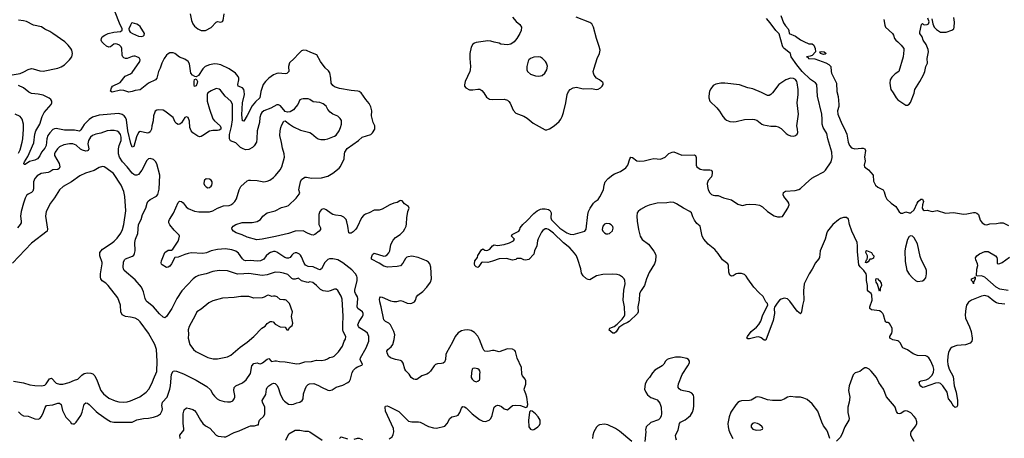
# Model space of a CAD drawing. Header units: inches. Extents: x 1834610 to 2027685, y 642842 to 774116.
# Tile 437 of 632: x 1933565 to 1945525, y 712891 to 717980. Entities that reach past the tile are written whole.
import ezdxf

# ---------------------------------------------------------------- set-up
doc = ezdxf.new("R2010")
doc.units = ezdxf.units.IN
doc.header["$MEASUREMENT"] = 0
doc.layers.add('B9731', color=7, linetype='Continuous')
doc.layers.add('B9741', color=7, linetype='Continuous')

msp = doc.modelspace()

# ---------------------------------------------------------------- linework, layer by layer
at = {"layer": 'B9731', "color": 5}
for points, elevation in [([(1938055, 712885), (1938090, 712910), (1938103, 712937), (1938109, 712970), (1938106, 713010), (1938010, 713221), (1938003, 713270), (1938010, 713283), (1938030, 713284), (1938050, 713278), (1938170, 713215), (1938205, 713185), (1938270, 713115), (1938290, 713101), (1938330, 713090), (1938410, 713092), (1938430, 713089), (1938530, 713036), (1938590, 713017), (1938630, 713013), (1938730, 713039), (1938758, 713070), (1938790, 713133), (1938814, 713150), (1938870, 713164), (1938890, 713173), (1938910, 713203), (1938930, 713257), (1938950, 713276), (1938970, 713273), (1938990, 713261), (1939061, 713190), (1939150, 713119), (1939190, 713098), (1939225, 713095), (1939269, 713111), (1939288, 713132), (1939303, 713170), (1939330, 713270), (1939350, 713287), (1939370, 713292), (1939390, 713289), (1939416, 713276), (1939450, 713251), (1939490, 713236), (1939550, 713290), (1939590, 713295), (1939648, 713288), (1939713, 713267), (1939730, 713272), (1939737, 713303), (1939725, 713390), (1939713, 713433), (1939696, 713470), (1939695, 713490), (1939712, 713550), (1939713, 713590), (1939706, 713610), (1939673, 713650), (1939664, 713670), (1939661, 713750), (1939610, 713867), (1939587, 713947), (1939579, 713959), (1939553, 713974), (1939490, 713980), (1939390, 713944), (1939330, 713959), (1939310, 713959), (1939250, 713946), (1939217, 713950), (1939203, 713963), (1939190, 713986), (1939150, 714092), (1939130, 714131), (1939090, 714178), (1939050, 714202), (1939010, 714211), (1938970, 714207), (1938930, 714199), (1938890, 714175), (1938856, 714130), (1938822, 714058), (1938749, 713930), (1938742, 713910), (1938739, 713850), (1938724, 713816), (1938710, 713804), (1938690, 713799), (1938642, 713798), (1938618, 713790), (1938599, 713770), (1938554, 713706), (1938530, 713684), (1938510, 713672), (1938450, 713652), (1938390, 713607), (1938370, 713604), (1938350, 713609), (1938322, 713630), (1938296, 713670), (1938257, 713710), (1938244, 713730), (1938223, 713803), (1938207, 713827), (1938190, 713838), (1938130, 713847), (1938068, 713868), (1938046, 713890), (1938028, 713930), (1938026, 713950), (1938038, 713970), (1938079, 714001), (1938098, 714030), (1938113, 714093), (1938121, 714150), (1938108, 714190), (1938068, 714270), (1938050, 714290), (1938008, 714310), (1937990, 714330), (1937958, 714490), (1937939, 714550), (1937936, 714584), (1937940, 714600), (1937950, 714610), (1937970, 714607), (1938070, 714563), (1938110, 714555), (1938145, 714555), (1938190, 714565), (1938219, 714559), (1938270, 714532), (1938310, 714529), (1938330, 714532), (1938360, 714550), (1938372, 714570), (1938386, 714610), (1938403, 714630), (1938463, 714677), (1938512, 714728), (1938555, 714790), (1938568, 714830), (1938559, 714970), (1938546, 715010), (1938531, 715031), (1938508, 715048), (1938407, 715090), (1938330, 715106), (1938283, 715097), (1938268, 715092), (1938250, 715076), (1938218, 715021), (1938190, 714988), (1938150, 714980), (1938032, 714972), (1937990, 714983), (1937930, 715021), (1937838, 715070), (1937839, 715090), (1937850, 715126), (1937870, 715142), (1937987, 715107), (1938010, 715110), (1938030, 715123), (1938050, 715146), (1938062, 715170), (1938073, 715247), (1938100, 715300), (1938129, 715331), (1938186, 715370), (1938227, 715410), (1938244, 715436), (1938258, 715470), (1938263, 715497), (1938267, 715573), (1938280, 715650), (1938298, 715690), (1938289, 715710), (1938240, 715740), (1938210, 715776), (1938190, 715782), (1938181, 715779), (1938150, 715757), (1938110, 715748), (1938063, 715730), (1937970, 715677), (1937930, 715665), (1937870, 715663), (1937810, 715632), (1937765, 715615), (1937742, 715598), (1937718, 715570), (1937664, 715456), (1937647, 715433), (1937618, 715402), (1937590, 715386), (1937570, 715385), (1937563, 715390), (1937553, 715470), (1937541, 715521), (1937529, 715549), (1937501, 715581), (1937470, 715597), (1937402, 715602), (1937371, 715611), (1937350, 715622), (1937290, 715670), (1937270, 715677), (1937250, 715679), (1937230, 715671), (1937212, 715650), (1937197, 715610), (1937198, 715510), (1937201, 715490), (1937219, 715450), (1937219, 715430), (1937203, 715410), (1937150, 715370), (1937130, 715362), (1937110, 715364), (1937063, 715383), (1937010, 715413), (1936910, 715408), (1936830, 715382), (1936674, 715346), (1936510, 715310), (1936444, 715304), (1936330, 715335), (1936266, 715366), (1936194, 715390), (1936164, 715410), (1936148, 715430), (1936142, 715450), (1936145, 715455), (1936158, 715470), (1936190, 715491), (1936267, 715513), (1936390, 715514), (1936450, 715526), (1936490, 715550), (1936520, 715590), (1936570, 715630), (1936670, 715656), (1936745, 715695), (1936809, 715711), (1936830, 715723), (1936923, 715810), (1936962, 715858), (1936967, 715870), (1936958, 715910), (1936960, 715930), (1936976, 716010), (1936990, 716036), (1937030, 716064), (1937050, 716064), (1937110, 716053), (1937230, 716056), (1937310, 716079), (1937370, 716113), (1937446, 716174), (1937463, 716197), (1937506, 716290), (1937511, 716350), (1937516, 716370), (1937545, 716415), (1937682, 716510), (1937727, 716550), (1937830, 716585), (1937850, 716604), (1937880, 716650), (1937881, 716690), (1937860, 716730), (1937838, 716810), (1937841, 716870), (1937830, 716919), (1937810, 716961), (1937768, 717008), (1937712, 717090), (1937690, 717106), (1937672, 717112), (1937590, 717120), (1937450, 717145), (1937390, 717165), (1937370, 717180), (1937350, 717210), (1937346, 717270), (1937332, 717332), (1937317, 717357), (1937275, 717395), (1937220, 717470), (1937174, 717554), (1937100, 717580), (1937050, 717607), (1937011, 717609), (1936990, 717601), (1936950, 717566), (1936901, 717510), (1936844, 717456), (1936832, 717410), (1936833, 717350), (1936824, 717336), (1936810, 717326), (1936790, 717322), (1936710, 717330), (1936690, 717327), (1936649, 717311), (1936590, 717268), (1936551, 717229), (1936524, 717190), (1936493, 717107), (1936481, 717030), (1936430, 716981), (1936388, 716932), (1936330, 716815), (1936290, 716746), (1936270, 716749), (1936264, 716824), (1936272, 716970), (1936295, 717070), (1936292, 717110), (1936286, 717130), (1936270, 717150), (1936220, 717170), (1936217, 717190), (1936228, 717250), (1936226, 717270), (1936218, 717290), (1936188, 717330), (1936110, 717384), (1936010, 717430), (1935970, 717441), (1935930, 717443), (1935870, 717432), (1935819, 717410), (1935790, 717384), (1935737, 717303), (1935710, 717284), (1935691, 717289), (1935664, 717304), (1935645, 717330), (1935630, 717442), (1935612, 717470), (1935570, 717499), (1935506, 717526), (1935450, 717569), (1935430, 717578), (1935390, 717575), (1935370, 717564), (1935350, 717547), (1935322, 717510), (1935292, 717450), (1935272, 717390), (1935252, 717350), (1935230, 717270), (1935217, 717250), (1935130, 717210), (1935030, 717126), (1934970, 717119), (1934930, 717105), (1934890, 717097), (1934830, 717118), (1934790, 717125), (1934690, 717099), (1934669, 717109), (1934681, 717150), (1934693, 717170), (1934785, 717215), (1934847, 717293), (1934910, 717322), (1934930, 717338), (1935024, 717470), (1935028, 717490), (1935015, 717515), (1934990, 717530), (1934970, 717535), (1934950, 717538), (1934930, 717534), (1934870, 717509), (1934850, 717509), (1934830, 717517), (1934818, 717530), (1934811, 717550), (1934805, 717630), (1934797, 717650), (1934778, 717670), (1934750, 717684), (1934730, 717687), (1934710, 717682), (1934670, 717649), (1934650, 717644), (1934620, 717660), (1934582, 717690), (1934562, 717710), (1934555, 717730), (1934558, 717750), (1934568, 717770), (1934598, 717790), (1934642, 717810), (1934710, 717830), (1934790, 717835), (1934809, 717851), (1934809, 717870), (1934777, 717937), (1934725, 718070)], 420), ([(1933475, 717310), (1933570, 717326), (1933615, 717345), (1933670, 717376), (1933710, 717387), (1933730, 717384), (1933810, 717357), (1933850, 717353), (1934030, 717390), (1934070, 717408), (1934108, 717432), (1934170, 717490), (1934197, 717530), (1934207, 717570), (1934198, 717610), (1934187, 717630), (1934156, 717670), (1934115, 717710), (1933970, 717813), (1933930, 717838), (1933870, 717864), (1933830, 717894), (1933733, 717913), (1933650, 717956), (1933610, 717967), (1933550, 717974)], 440), ([(1935637, 718050), (1935652, 717970), (1935670, 717930), (1935690, 717902), (1935731, 717870), (1935771, 717849), (1935822, 717850), (1935890, 717884), (1935950, 717950), (1935970, 717959), (1936010, 717948), (1936030, 717956), (1936037, 717970), (1936048, 718050)], 420), ([(1939551, 718010), (1939597, 717957), (1939641, 717921), (1939659, 717890), (1939656, 717850), (1939642, 717810), (1939605, 717750), (1939570, 717709), (1939530, 717681), (1939490, 717673), (1939410, 717684), (1939390, 717694), (1939330, 717705), (1939290, 717720), (1939250, 717724), (1939110, 717701), (1939090, 717695), (1939070, 717681), (1939050, 717646), (1939034, 717570), (1939033, 717510), (1939041, 717410), (1939037, 717370), (1939032, 717350), (1938977, 717230), (1938968, 717188), (1938970, 717170), (1938986, 717150), (1939029, 717129), (1939070, 717128), (1939130, 717137), (1939154, 717134), (1939178, 717118), (1939204, 717090), (1939236, 717036), (1939270, 717013), (1939310, 717008), (1939450, 717012), (1939490, 717002), (1939507, 716987), (1939524, 716964), (1939561, 716881), (1939590, 716842), (1939690, 716808), (1939730, 716782), (1939802, 716722), (1939950, 716641), (1939970, 716641), (1939990, 716647), (1940000, 716653)], 420), ([(1935513, 712890), (1935509, 712930), (1935560, 712990), (1935561, 713010), (1935551, 713070), (1935550, 713190), (1935565, 713235), (1935590, 713263), (1935630, 713255), (1935670, 713242), (1935690, 713228), (1935710, 713204), (1935762, 713110), (1935790, 713070), (1935823, 713043), (1935875, 713015), (1935950, 712927), (1935975, 712915), (1936050, 712907), (1936070, 712909), (1936170, 712963), (1936230, 712981), (1936350, 713034), (1936370, 713041), (1936419, 713041), (1936454, 713054), (1936466, 713054), (1936469, 713089), (1936478, 713110), (1936530, 713160), (1936545, 713190), (1936544, 713270), (1936516, 713330), (1936512, 713350), (1936557, 713423), (1936564, 713490), (1936570, 713510), (1936590, 713529), (1936630, 713552), (1936650, 713560), (1936670, 713556), (1936690, 713538), (1936707, 713507), (1936730, 713433), (1936763, 713363), (1936781, 713341), (1936830, 713305), (1936870, 713300), (1936890, 713304), (1936930, 713324), (1936970, 713332), (1936998, 713350), (1937010, 713370), (1937012, 713430), (1937032, 713490), (1937050, 713523), (1937070, 713545), (1937087, 713553), (1937137, 713557), (1937193, 713533), (1937230, 713511), (1937310, 713476), (1937330, 713472), (1937359, 713481), (1937410, 713513), (1937490, 713538), (1937552, 713568), (1937573, 713587), (1937585, 713610), (1937603, 713690), (1937621, 713719), (1937650, 713748), (1937670, 713760), (1937721, 713779), (1937729, 713790), (1937702, 713850), (1937707, 713870), (1937775, 713990), (1937806, 714070), (1937805, 714130), (1937790, 714170), (1937765, 714190), (1937693, 714233), (1937679, 714250), (1937673, 714270), (1937687, 714310), (1937728, 714370), (1937736, 714390), (1937737, 714410), (1937729, 714430), (1937674, 714470), (1937664, 714490), (1937674, 714590), (1937670, 714610), (1937645, 714650), (1937637, 714670), (1937637, 714690), (1937664, 714810), (1937665, 714845), (1937661, 714861), (1937646, 714890), (1937598, 714938), (1937490, 715025), (1937430, 715059), (1937370, 715074), (1937330, 715071), (1937310, 715064), (1937273, 715027), (1937230, 714950), (1937210, 714940), (1937190, 714946), (1937130, 714977), (1937070, 714978), (1937036, 714996), (1937020, 715020), (1936990, 715095), (1936977, 715117), (1936964, 715130), (1936930, 715145), (1936910, 715145), (1936890, 715136), (1936870, 715118), (1936850, 715088), (1936830, 715080), (1936810, 715081), (1936786, 715090), (1936690, 715153), (1936670, 715160), (1936650, 715160), (1936610, 715149), (1936590, 715137), (1936560, 715110), (1936530, 715070), (1936492, 715048), (1936450, 715044), (1936370, 715052), (1936310, 715049), (1936290, 715056), (1936271, 715071), (1936222, 715142), (1936190, 715167), (1936143, 715183), (1936067, 715193), (1935970, 715188), (1935890, 715171), (1935834, 715146), (1935790, 715137), (1935650, 715144), (1935610, 715137), (1935570, 715125), (1935490, 715091), (1935450, 715087), (1935410, 715012), (1935390, 714985), (1935370, 714972), (1935350, 714969), (1935298, 714998), (1935287, 715007), (1935282, 715022), (1935287, 715050), (1935330, 715150), (1935370, 715178), (1935410, 715177), (1935425, 715190), (1935490, 715286), (1935500, 715310), (1935507, 715347), (1935501, 715361), (1935441, 715421), (1935388, 715488), (1935377, 715510), (1935378, 715530), (1935385, 715550), (1935432, 715628), (1935490, 715756), (1935504, 715770), (1935510, 715773), (1935530, 715770), (1935550, 715755), (1935586, 715706), (1935610, 715684), (1935690, 715653), (1935742, 715642), (1935870, 715643), (1935910, 715657), (1935970, 715689), (1936042, 715718), (1936110, 715723), (1936130, 715728), (1936156, 715744), (1936180, 715770), (1936198, 715802), (1936230, 715911), (1936250, 715950), (1936330, 716020), (1936350, 716028), (1936370, 716028), (1936450, 716025), (1936530, 716010), (1936570, 716015), (1936605, 716030), (1936650, 716063), (1936674, 716086), (1936730, 716155), (1936750, 716190), (1936780, 716310), (1936776, 716350), (1936757, 716417), (1936747, 716487), (1936727, 716570), (1936730, 716630), (1936739, 716670), (1936750, 716701), (1936775, 716745), (1936790, 716752), (1936841, 716710), (1936890, 716677), (1936977, 716637), (1937090, 716607), (1937110, 716597), (1937166, 716546), (1937190, 716533), (1937224, 716524), (1937270, 716523), (1937310, 716532), (1937390, 716563), (1937410, 716578), (1937444, 716630), (1937461, 716670), (1937473, 716710), (1937473, 716753), (1937459, 716779), (1937430, 716809), (1937370, 716831), (1937335, 716855), (1937309, 716889), (1937289, 716930), (1937250, 716958), (1937210, 716972), (1937130, 716981), (1937090, 717010), (1937070, 717016), (1937010, 717017), (1936987, 717013), (1936970, 717004), (1936942, 716950), (1936920, 716920), (1936890, 716886), (1936850, 716859), (1936817, 716857), (1936790, 716864), (1936733, 716933), (1936710, 716945), (1936690, 716944), (1936616, 716904), (1936530, 716870), (1936508, 716850), (1936495, 716830), (1936481, 716790), (1936478, 716730), (1936449, 716630), (1936447, 716530), (1936440, 716490), (1936415, 716445), (1936394, 716426), (1936350, 716400), (1936310, 716399), (1936272, 716412), (1936246, 716426), (1936190, 716482), (1936128, 716508), (1936112, 716530), (1936115, 716585), (1936139, 716681), (1936150, 716762), (1936151, 716951), (1936131, 716990), (1936062, 717050), (1936003, 717123), (1935990, 717134), (1935950, 717145), (1935890, 717117), (1935849, 717090), (1935841, 717070), (1935843, 716990), (1935870, 716891), (1935910, 716775), (1935930, 716750), (1936002, 716690), (1936008, 716670), (1936007, 716650), (1935990, 716636), (1935968, 716632), (1935910, 716633), (1935870, 716626), (1935790, 716570), (1935770, 716560), (1935750, 716557), (1935730, 716565), (1935670, 716605), (1935647, 716630), (1935634, 716670), (1935627, 716747), (1935610, 716789), (1935590, 716798), (1935571, 716789), (1935532, 716728), (1935510, 716709), (1935490, 716707), (1935470, 716716), (1935454, 716734), (1935429, 716790), (1935330, 716869), (1935310, 716878), (1935250, 716886), (1935230, 716881), (1935213, 716867), (1935205, 716855), (1935192, 716810), (1935186, 716750), (1935170, 716690), (1935165, 716650), (1935150, 716615), (1935135, 716605), (1935118, 716602), (1935030, 716621), (1935010, 716610), (1934983, 716557), (1934950, 716437), (1934930, 716429), (1934914, 716474), (1934877, 716630), (1934864, 716764), (1934852, 716792), (1934833, 716813), (1934809, 716829), (1934770, 716838), (1934530, 716820), (1934450, 716794), (1934410, 716765), (1934350, 716707), (1934310, 716642), (1934290, 716626), (1934230, 716636), (1934110, 716637), (1934010, 716656), (1933990, 716655), (1933970, 716646), (1933930, 716604), (1933908, 716570), (1933896, 716530), (1933886, 716450), (1933870, 716420), (1933832, 716370), (1933810, 716325), (1933783, 716290), (1933750, 716272), (1933683, 716257), (1933630, 716220), (1933621, 716221), (1933616, 716230), (1933622, 716250), (1933663, 716317), (1933736, 716484), (1933748, 716590), (1933760, 716630), (1933811, 716710), (1933839, 716801), (1933864, 716850), (1933946, 716950), (1933956, 716970), (1933955, 716990), (1933943, 717010), (1933925, 717025), (1933850, 717062), (1933790, 717076), (1933710, 717084), (1933677, 717097), (1933613, 717150), (1933550, 717181)], 440), ([(1933550, 716358), (1933570, 716397), (1933597, 716490), (1933604, 716530), (1933612, 716650), (1933610, 716710), (1933596, 716770), (1933570, 716802), (1933510, 716830)], 460), ([(1933550, 713211), (1933582, 713182), (1933610, 713166), (1933670, 713158), (1933748, 713128), (1933790, 713124), (1933810, 713133), (1933830, 713154), (1933855, 713210), (1933873, 713267), (1933890, 713290), (1933970, 713299), (1934030, 713317), (1934050, 713317), (1934070, 713303), (1934085, 713230), (1934127, 713147), (1934183, 713090), (1934192, 713070), (1934210, 713065), (1934230, 713067), (1934250, 713086), (1934310, 713170), (1934326, 713210), (1934350, 713304), (1934370, 713322), (1934390, 713317), (1934410, 713303), (1934495, 713215), (1934517, 713197), (1934630, 713118), (1934670, 713096), (1934710, 713085), (1934910, 713085), (1934930, 713089), (1934990, 713114), (1935070, 713130), (1935130, 713134), (1935190, 713146), (1935238, 713162), (1935277, 713190), (1935298, 713230), (1935300, 713250), (1935294, 713290), (1935302, 713330), (1935355, 713390), (1935390, 713490), (1935397, 713530), (1935409, 713671), (1935430, 713705), (1935450, 713710), (1935470, 713708), (1935556, 713676), (1935710, 713597), (1935839, 713519), (1935882, 713482), (1935910, 713428), (1935930, 713403), (1935964, 713370), (1935993, 713353), (1936050, 713337), (1936090, 713333), (1936125, 713335), (1936153, 713347), (1936170, 713370), (1936177, 713390), (1936179, 713410), (1936166, 713470), (1936172, 713510), (1936192, 713530), (1936273, 713567), (1936318, 713602), (1936370, 713678), (1936384, 713770), (1936410, 713800), (1936450, 713809), (1936470, 713800), (1936490, 713797), (1936513, 713807), (1936570, 713854), (1936590, 713862), (1936618, 713830), (1936630, 713824), (1936666, 713834), (1936686, 713834), (1936723, 713823), (1936790, 713821), (1936930, 713795), (1936970, 713800), (1937030, 713820), (1937110, 713825), (1937170, 713840), (1937230, 713835), (1937276, 713844), (1937305, 713855), (1937330, 713872), (1937370, 713881), (1937385, 713890), (1937439, 713941), (1937486, 714010), (1937508, 714070), (1937523, 714097), (1937528, 714130), (1937494, 714190), (1937491, 714210), (1937489, 714269), (1937494, 714374), (1937483, 714583), (1937470, 714620), (1937430, 714687), (1937410, 714704), (1937390, 714705), (1937338, 714682), (1937310, 714676), (1937250, 714684), (1937219, 714699), (1937170, 714750), (1937125, 714785), (1937090, 714794), (1937070, 714785), (1937050, 714787), (1936990, 714807), (1936950, 714838), (1936910, 714827), (1936887, 714827), (1936870, 714835), (1936822, 714882), (1936770, 714900), (1936730, 714907), (1936670, 714911), (1936570, 714879), (1936510, 714868), (1936350, 714896), (1936290, 714889), (1936210, 714888), (1936090, 714928), (1935989, 714931), (1935910, 714919), (1935830, 714890), (1935736, 714870), (1935705, 714855), (1935672, 714828), (1935536, 714684), (1935475, 714590), (1935412, 714468), (1935350, 714372), (1935330, 714357), (1935310, 714365), (1935264, 714404), (1935190, 714490), (1935112, 714550), (1935102, 714562), (1935090, 714590), (1935071, 714670), (1935043, 714730), (1934970, 714816), (1934834, 714930), (1934825, 714950), (1934824, 714970), (1934828, 715032), (1934838, 715062), (1934850, 715073), (1934934, 715106), (1934950, 715119), (1934962, 715138), (1934967, 715170), (1934965, 715270), (1934974, 715310), (1935000, 715380), (1935010, 715490), (1935039, 715550), (1935056, 715610), (1935096, 715690), (1935112, 715748), (1935122, 715770), (1935150, 715795), (1935227, 715833), (1935245, 715855), (1935258, 715918), (1935267, 716090), (1935230, 716229), (1935216, 716256), (1935190, 716279), (1935150, 716293), (1935130, 716289), (1935110, 716269), (1935050, 716150), (1935010, 716096), (1934990, 716088), (1934970, 716091), (1934950, 716098), (1934930, 716113), (1934870, 716190), (1934814, 716250), (1934776, 716310), (1934765, 716350), (1934764, 716410), (1934772, 716450), (1934797, 716510), (1934799, 716550), (1934790, 716583), (1934770, 716614), (1934750, 716626), (1934713, 716633), (1934670, 716634), (1934630, 716630), (1934550, 716600), (1934490, 716588), (1934450, 716570), (1934427, 716550), (1934401, 716510), (1934395, 716470), (1934404, 716410), (1934397, 716390), (1934390, 716385), (1934370, 716382), (1934330, 716392), (1934306, 716406), (1934250, 716455), (1934210, 716470), (1934170, 716470), (1934101, 716459), (1934050, 716434), (1934024, 716410), (1933995, 716370), (1933989, 716350), (1933990, 716330), (1934046, 716230), (1934052, 716190), (1934044, 716170), (1934030, 716158), (1933970, 716156), (1933930, 716130), (1933910, 716122), (1933827, 716110), (1933779, 716081), (1933750, 716050), (1933732, 716010), (1933735, 715925), (1933727, 715894), (1933710, 715879), (1933670, 715860), (1933650, 715844), (1933630, 715809), (1933610, 715750), (1933582, 715650), (1933577, 715590), (1933585, 715530), (1933583, 715510), (1933572, 715490), (1933539, 715450)], 460), ([(1933490, 713585), (1933610, 713566), (1933690, 713541), (1933751, 713531), (1933830, 713529), (1933870, 713538), (1933888, 713552), (1933926, 713614), (1933950, 713620), (1934010, 713562), (1934050, 713548), (1934091, 713549), (1934165, 713570), (1934230, 713599), (1934270, 713609), (1934320, 713660), (1934350, 713678), (1934390, 713688), (1934430, 713684), (1934453, 713673), (1934477, 713650), (1934507, 713590), (1934552, 713472), (1934582, 713430), (1934650, 713380), (1934727, 713347), (1934770, 713335), (1934830, 713329), (1934870, 713334), (1934913, 713347), (1935026, 713394), (1935101, 713450), (1935133, 713490), (1935175, 713565), (1935190, 713610), (1935230, 713702), (1935236, 713830), (1935228, 713970), (1935206, 714030), (1935130, 714170), (1935030, 714307), (1935005, 714330), (1934970, 714350), (1934910, 714365), (1934850, 714370), (1934810, 714390), (1934793, 714430), (1934790, 714510), (1934757, 714597), (1934641, 714750), (1934610, 714777), (1934566, 714806), (1934550, 714830), (1934545, 714850), (1934547, 714890), (1934568, 715010), (1934566, 715030), (1934539, 715110), (1934540, 715150), (1934570, 715192), (1934690, 715266), (1934714, 715286), (1934750, 715322), (1934794, 715386), (1934816, 715430), (1934832, 715490), (1934855, 715655), (1934844, 715830), (1934831, 715890), (1934798, 715970), (1934704, 716110), (1934610, 716180), (1934590, 716192), (1934570, 716197), (1934530, 716183), (1934470, 716146), (1934364, 716116), (1934298, 716082), (1934193, 716007), (1934095, 715950), (1934050, 715910), (1933990, 715814), (1933938, 715750), (1933887, 715650), (1933879, 715590), (1933905, 715435), (1933898, 715410), (1933710, 715263), (1933480, 715020)], 480), ([(1940000, 715420), (1939990, 715428), (1939970, 715436), (1939950, 715436), (1939921, 715419), (1939903, 715397), (1939863, 715317), (1939855, 715290), (1939848, 715230), (1939817, 715170), (1939810, 715130), (1939750, 715066), (1939710, 715055), (1939690, 715059), (1939657, 715077), (1939622, 715078), (1939604, 715076), (1939590, 715065), (1939570, 715059), (1939550, 715057), (1939477, 715077), (1939390, 715073), (1939310, 715045), (1939250, 715029), (1939190, 715034), (1939174, 715030), (1939142, 714978), (1939130, 714969), (1939110, 714974), (1939094, 714990), (1939089, 715010), (1939094, 715050), (1939128, 715090), (1939130, 715112), (1939176, 715184), (1939190, 715194), (1939217, 715177), (1939230, 715174), (1939250, 715177), (1939275, 715190), (1939308, 715230), (1939330, 715241), (1939370, 715236), (1939450, 715245), (1939514, 715266), (1939562, 715290), (1939575, 715310), (1939539, 715350), (1939547, 715370), (1939630, 715411), (1939641, 715430), (1939644, 715450), (1939678, 715490), (1939727, 715533), (1939810, 715625), (1939850, 715655), (1939890, 715677), (1939910, 715682), (1939950, 715682), (1939990, 715672), (1940000, 715664)], 380), ([(1936800, 712870), (1936835, 712945), (1936910, 712989), (1936970, 712990), (1937030, 712976), (1937070, 712979), (1937090, 712970), (1937239, 712870)], 420), ([(1937452, 712888), (1937470, 712907), (1937546, 712886)], 420), ([(1937630, 712881), (1937670, 712892), (1937690, 712893), (1937730, 712878)], 420)]:
    msp.add_lwpolyline(points, dxfattribs=dict(at, elevation=elevation))
for points, elevation in [([(1934930, 717941), (1934923, 717937), (1934910, 717915), (1934893, 717870), (1934894, 717850), (1934907, 717830), (1934936, 717810), (1935010, 717780), (1935050, 717776), (1935070, 717784), (1935076, 717790), (1935082, 717810), (1935030, 717896), (1935010, 717915), (1934990, 717925)], 420), ([(1939870, 717530), (1939810, 717525), (1939768, 717510), (1939749, 717491), (1939743, 717477), (1939726, 717410), (1939727, 717370), (1939735, 717350), (1939770, 717318), (1939830, 717299), (1939870, 717293), (1939910, 717303), (1939943, 717330), (1939970, 717372), (1939975, 717415), (1939965, 717450), (1939952, 717470), (1939915, 717510), (1939890, 717525)], 440), ([(1935690, 717169), (1935685, 717185), (1935683, 717230), (1935690, 717251), (1935710, 717261), (1935725, 717230), (1935723, 717210), (1935710, 717175)], 420), ([(1935830, 716045), (1935811, 716030), (1935805, 716015), (1935804, 715990), (1935811, 715970), (1935830, 715947), (1935850, 715937), (1935870, 715939), (1935890, 715955), (1935900, 715970), (1935905, 715990), (1935904, 716010), (1935890, 716030), (1935870, 716042)], 460), ([(1936589, 714629), (1936570, 714627), (1936535, 714605), (1936510, 714597), (1936410, 714595), (1936350, 714614), (1936250, 714615), (1936170, 714604), (1936030, 714593), (1935910, 714563), (1935862, 714538), (1935770, 714461), (1935716, 714430), (1935698, 714382), (1935625, 714250), (1935613, 714210), (1935615, 714155), (1935610, 714110), (1935633, 714033), (1935675, 713970), (1935705, 713945), (1935850, 713875), (1935917, 713857), (1935970, 713857), (1936030, 713868), (1936090, 713883), (1936130, 713902), (1936243, 713997), (1936330, 714059), (1936410, 714130), (1936505, 714230), (1936546, 714254), (1936572, 714288), (1936609, 714310), (1936630, 714311), (1936645, 714305), (1936670, 714279), (1936730, 714244), (1936790, 714241), (1936810, 714211), (1936832, 714210), (1936844, 714236), (1936877, 714263), (1936884, 714290), (1936865, 714370), (1936873, 714390), (1936878, 714430), (1936842, 714530), (1936802, 714570), (1936790, 714576), (1936770, 714573), (1936730, 714577), (1936691, 714611), (1936670, 714618), (1936650, 714619), (1936630, 714613)], 480), ([(1939090, 713742), (1939070, 713738), (1939062, 713730), (1939052, 713690), (1939051, 713630), (1939062, 713610), (1939082, 713590), (1939110, 713577), (1939130, 713584), (1939150, 713601), (1939154, 713610), (1939154, 713670), (1939159, 713690), (1939154, 713710), (1939145, 713725), (1939130, 713734)], 440), ([(1939770, 713224), (1939762, 713218), (1939757, 713203), (1939745, 713110), (1939750, 713031), (1939770, 713002), (1939790, 712995), (1939810, 712998), (1939830, 713008), (1939861, 713030), (1939879, 713050), (1939889, 713070), (1939886, 713110), (1939862, 713150), (1939830, 713187), (1939790, 713221)], 420)]:
    msp.add_lwpolyline(points, close=True, dxfattribs=dict(at, elevation=elevation))
at = {"layer": 'B9741', "color": 5}
for points, elevation in [([(1940000, 716653), (1940059, 716690), (1940118, 716741), (1940138, 716770), (1940155, 716805), (1940170, 716850), (1940198, 716970), (1940215, 717070), (1940232, 717108), (1940253, 717130), (1940290, 717151), (1940330, 717158), (1940410, 717141), (1940510, 717142), (1940570, 717131), (1940590, 717135), (1940622, 717150), (1940642, 717170), (1940653, 717190), (1940654, 717210), (1940650, 717215), (1940610, 717249), (1940570, 717269), (1940544, 717304), (1940536, 717330), (1940533, 717350), (1940543, 717390), (1940581, 717510), (1940610, 717570), (1940615, 717610), (1940606, 717654), (1940572, 717750), (1940536, 717890), (1940513, 717930), (1940490, 717946), (1940324, 718010)], 420), ([(1940000, 715664), (1940010, 715656), (1940021, 715630), (1940019, 715570), (1940027, 715547), (1940125, 715445), (1940210, 715388), (1940250, 715372), (1940290, 715370), (1940429, 715411), (1940445, 715435), (1940465, 715610), (1940475, 715650), (1940495, 715690), (1940537, 715750), (1940554, 715770), (1940590, 715792), (1940614, 715826), (1940655, 715910), (1940664, 715970), (1940678, 716010), (1940712, 716050), (1940770, 716095), (1940790, 716108), (1940864, 716136), (1940930, 716178), (1940952, 716210), (1940976, 716290), (1940990, 716308), (1941010, 716304), (1941063, 716263), (1941090, 716258), (1941150, 716262), (1941230, 716285), (1941270, 716292), (1941350, 716284), (1941406, 716310), (1941450, 716355), (1941490, 716370), (1941512, 716372), (1941610, 716334), (1941758, 716338), (1941774, 716330), (1941784, 716304), (1941784, 716210), (1941791, 716190), (1941830, 716162), (1941870, 716154), (1941950, 716156), (1941965, 716150), (1941975, 716135), (1941977, 716110), (1941968, 716070), (1941930, 716025), (1941916, 715990), (1941918, 715950), (1941929, 715910), (1941950, 715876), (1941970, 715856), (1941990, 715845), (1942010, 715841), (1942050, 715841), (1942115, 715815), (1942210, 715790), (1942290, 715739), (1942330, 715724), (1942350, 715722), (1942390, 715733), (1942430, 715737), (1942508, 715732), (1942550, 715724), (1942590, 715703), (1942649, 715649), (1942730, 715596), (1942770, 715584), (1942802, 715582), (1942830, 715589), (1942841, 715599), (1942895, 715690), (1942910, 715730), (1942908, 715750), (1942897, 715770), (1942847, 715830), (1942838, 715850), (1942842, 715878), (1942866, 715894), (1942983, 715903), (1943030, 715915), (1943050, 715927), (1943110, 715986), (1943188, 716052), (1943225, 716075), (1943334, 716130), (1943354, 716150), (1943424, 716250), (1943434, 716306), (1943430, 716370), (1943381, 716530), (1943370, 716598), (1943325, 716670), (1943311, 716710), (1943314, 716770), (1943308, 716832), (1943258, 717050), (1943249, 717190), (1943232, 717212), (1943170, 717253), (1943070, 717352), (1943004, 717430), (1942935, 717530), (1942928, 717570), (1942850, 717629), (1942841, 717641), (1942830, 717661), (1942789, 717809), (1942750, 717850), (1942683, 717943), (1942635, 717995)], 380), ([(1942809, 718030), (1942843, 717943), (1942866, 717906), (1942898, 717870), (1942909, 717850), (1942913, 717810), (1942990, 717779), (1943050, 717735), (1943090, 717713), (1943150, 717688), (1943190, 717685), (1943210, 717670), (1943228, 717630), (1943232, 717590), (1943190, 717544), (1943165, 717535), (1943122, 717530), (1943142, 717522), (1943147, 717510), (1943225, 717505), (1943357, 717457), (1943395, 717435), (1943419, 717410), (1943422, 717350), (1943428, 717330), (1943488, 717208), (1943490, 717105), (1943506, 717046), (1943517, 716950), (1943515, 716925), (1943501, 716870), (1943502, 716830), (1943552, 716712), (1943582, 716662), (1943613, 716590), (1943630, 716490), (1943644, 716450), (1943670, 716424), (1943710, 716409), (1943790, 716420), (1943810, 716418), (1943830, 716410), (1943841, 716390), (1943828, 716310), (1943834, 716266), (1943822, 716210), (1943828, 716190), (1943875, 716155), (1943933, 716090), (1943936, 716016), (1943960, 715970), (1943990, 715943), (1944052, 715910), (1944067, 715887), (1944084, 715830), (1944100, 715800), (1944150, 715751), (1944208, 715708), (1944250, 715642), (1944270, 715626), (1944293, 715627), (1944330, 715645), (1944370, 715631), (1944390, 715630), (1944431, 715669), (1944466, 715750), (1944480, 715770), (1944510, 715797), (1944530, 715799), (1944545, 715770), (1944531, 715729), (1944528, 715690), (1944538, 715670), (1944550, 715661), (1944590, 715664), (1944650, 715650), (1944710, 715659), (1944810, 715629), (1944910, 715634), (1945030, 715615), (1945070, 715618), (1945150, 715635), (1945170, 715635), (1945190, 715626), (1945210, 715610), (1945230, 715543), (1945258, 715510), (1945290, 715492), (1945314, 715486), (1945350, 715497), (1945430, 715502), (1945470, 715510), (1945510, 715509), (1945577, 715477)], 380), ([(1944062, 717982), (1944074, 717914), (1944083, 717890), (1944166, 717810), (1944180, 717790), (1944191, 717750), (1944209, 717729), (1944232, 717712), (1944272, 717672), (1944303, 717630), (1944306, 717610), (1944295, 717530), (1944246, 717350), (1944200, 717320), (1944157, 717283), (1944139, 717250), (1944136, 717210), (1944141, 717150), (1944147, 717130), (1944176, 717090), (1944210, 717031), (1944230, 717007), (1944330, 716941), (1944350, 716941), (1944369, 716951), (1944387, 716973), (1944430, 717085), (1944440, 717130), (1944501, 717230), (1944544, 717310), (1944558, 717350), (1944570, 717410), (1944592, 717450), (1944590, 717510), (1944603, 717590), (1944599, 717619), (1944577, 717677), (1944541, 717730), (1944526, 717770), (1944499, 717810), (1944498, 717830), (1944519, 717921), (1944530, 717934), (1944542, 717922), (1944558, 717918), (1944590, 717922), (1944603, 717930), (1944614, 717954), (1944598, 717998)], 420), ([(1944645, 717990), (1944659, 717930), (1944675, 717890), (1944700, 717860), (1944750, 717830), (1944770, 717827), (1944818, 717830), (1944888, 717852), (1944911, 717869), (1944917, 717890), (1944922, 717950), (1944913, 718007)], 420), ([(1945530, 714523), (1945459, 714530), (1945430, 714539), (1945398, 714558), (1945330, 714615), (1945290, 714628), (1945250, 714620), (1945128, 714570), (1945090, 714544), (1945067, 714510), (1945057, 714470), (1945050, 714390), (1945055, 714350), (1945104, 714244), (1945122, 714190), (1945134, 714110), (1945135, 714090), (1945129, 714070), (1945111, 714049), (1945054, 714026), (1944950, 714020), (1944890, 714000), (1944870, 713983), (1944858, 713962), (1944847, 713933), (1944839, 713890), (1944834, 713830), (1944839, 713790), (1944854, 713730), (1944903, 713643), (1944916, 713530), (1944939, 713450), (1944956, 713350), (1944955, 713290), (1944950, 713275), (1944930, 713264), (1944910, 713282), (1944877, 713337), (1944849, 713369), (1944831, 713450), (1944780, 713530), (1944750, 713559), (1944730, 713566), (1944690, 713563), (1944550, 713513), (1944530, 713510), (1944510, 713523), (1944500, 713540), (1944491, 713570), (1944500, 713580), (1944517, 713590), (1944578, 713602), (1944610, 713619), (1944645, 713655), (1944665, 713690), (1944670, 713730), (1944663, 713763), (1944630, 713836), (1944610, 713870), (1944590, 713886), (1944570, 713894), (1944470, 713898), (1944419, 713919), (1944350, 713968), (1944292, 713992), (1944261, 714050), (1944246, 714066), (1944230, 714074), (1944170, 714086), (1944143, 714103), (1944135, 714110), (1944134, 714130), (1944158, 714170), (1944165, 714190), (1944162, 714230), (1944130, 714287), (1944110, 714300), (1944090, 714300), (1944085, 714305), (1944077, 714317), (1944058, 714390), (1944048, 714410), (1944030, 714430), (1944010, 714441), (1943914, 714454), (1943892, 714470), (1943893, 714490), (1943919, 714570), (1943917, 714630), (1943909, 714650), (1943875, 714675), (1943864, 714690), (1943862, 714750), (1943851, 714810), (1943851, 714870), (1943846, 714890), (1943820, 714930), (1943774, 714974), (1943759, 714999), (1943743, 715157), (1943743, 715230), (1943738, 715270), (1943673, 715410), (1943644, 715490), (1943633, 715553), (1943610, 715575), (1943570, 715576), (1943536, 715564), (1943510, 715547), (1943443, 715490), (1943377, 715410), (1943368, 715390), (1943350, 715310), (1943289, 715171), (1943282, 715090), (1943270, 715070), (1943230, 715022), (1943192, 714948), (1943156, 714890), (1943096, 714770), (1943084, 714684), (1943092, 714570), (1943074, 714506), (1943063, 714430), (1943053, 714407), (1943050, 714404), (1943010, 714436), (1942918, 714558), (1942890, 714585), (1942850, 714594), (1942816, 714584), (1942794, 714570), (1942765, 714535), (1942735, 714485), (1942731, 714469), (1942735, 714410), (1942719, 714321), (1942630, 714084), (1942610, 714085), (1942573, 714113), (1942543, 714123), (1942510, 714122), (1942430, 714100), (1942410, 714102), (1942399, 714110), (1942407, 714130), (1942450, 714190), (1942517, 714243), (1942544, 714276), (1942566, 714314), (1942594, 714390), (1942652, 714510), (1942650, 714530), (1942630, 714550), (1942596, 714616), (1942544, 714664), (1942484, 714730), (1942408, 714830), (1942390, 714861), (1942370, 714882), (1942334, 714894), (1942290, 714896), (1942269, 714891), (1942230, 714866), (1942210, 714861), (1942190, 714873), (1942180, 714910), (1942176, 714990), (1942168, 715010), (1942101, 715061), (1942050, 715137), (1942010, 715187), (1941929, 715249), (1941875, 715310), (1941857, 715350), (1941830, 715468), (1941790, 715504), (1941762, 715542), (1941742, 715582), (1941727, 715630), (1941705, 715650), (1941628, 715689), (1941542, 715742), (1941510, 715758), (1941470, 715760), (1941427, 715753), (1941310, 715748), (1941210, 715725), (1941170, 715710), (1941106, 715674), (1941079, 715650), (1941065, 715630), (1941060, 715590), (1941066, 715530), (1941081, 715430), (1941103, 715350), (1941128, 715308), (1941202, 715250), (1941270, 715166), (1941288, 715130), (1941292, 715110), (1941289, 715050), (1941275, 715010), (1941213, 714907), (1941177, 714830), (1941153, 714747), (1941113, 714687), (1941095, 714650), (1941089, 714570), (1941074, 714490), (1941077, 714430), (1941070, 714410), (1940970, 714311), (1940950, 714297), (1940902, 714278), (1940844, 714236), (1940810, 714186), (1940790, 714169), (1940769, 714170), (1940722, 714210), (1940725, 714215), (1940735, 714230), (1940788, 714252), (1940821, 714279), (1940882, 714338), (1940907, 714370), (1940914, 714390), (1940910, 714490), (1940897, 714570), (1940904, 714690), (1940920, 714770), (1940916, 714810), (1940906, 714830), (1940888, 714850), (1940853, 714873), (1940822, 714882), (1940770, 714887), (1940650, 714881), (1940573, 714867), (1940490, 714818), (1940470, 714820), (1940450, 714830), (1940410, 714867), (1940390, 714899), (1940381, 714950), (1940346, 715066), (1940327, 715110), (1940303, 715143), (1940246, 715206), (1940169, 715269), (1940050, 715383), (1940000, 715420)], 380), ([(1945570, 714686), (1945470, 714704), (1945428, 714730), (1945290, 714850), (1945250, 714864), (1945203, 714863), (1945187, 714867), (1945192, 714948), (1945203, 714990), (1945200, 715010), (1945179, 715059), (1945177, 715083), (1945190, 715110), (1945225, 715135), (1945290, 715162), (1945330, 715163), (1945418, 715110), (1945434, 715090), (1945439, 715070), (1945437, 715017), (1945450, 715010), (1945470, 715015), (1945500, 715030), (1945589, 715091)], 360), ([(1941544, 712870), (1941536, 712896), (1941533, 712930), (1941562, 712990), (1941578, 713070), (1941594, 713086), (1941650, 713116), (1941690, 713147), (1941713, 713170), (1941737, 713210), (1941750, 713250), (1941755, 713285), (1941755, 713390), (1941750, 713415), (1941730, 713440), (1941696, 713456), (1941630, 713466), (1941598, 713478), (1941574, 713494), (1941564, 713510), (1941563, 713523), (1941566, 713554), (1941612, 713668), (1941682, 713770), (1941703, 713810), (1941703, 713830), (1941690, 713849), (1941670, 713859), (1941590, 713877), (1941530, 713878), (1941450, 713858), (1941430, 713848), (1941409, 713830), (1941388, 713792), (1941368, 713770), (1941280, 713720), (1941250, 713685), (1941216, 713630), (1941185, 713595), (1941163, 713550), (1941155, 713490), (1941170, 713450), (1941190, 713420), (1941230, 713386), (1941290, 713368), (1941310, 713357), (1941339, 713319), (1941356, 713270), (1941362, 713190), (1941357, 713164), (1941344, 713136), (1941324, 713116), (1941230, 713083), (1941175, 713030), (1941166, 712994), (1941169, 712969), (1941158, 712850)], 420), ([(1944430, 712853), (1944396, 712910), (1944390, 712930), (1944388, 712950), (1944395, 712970), (1944450, 713043), (1944462, 713070), (1944463, 713090), (1944449, 713130), (1944430, 713157), (1944390, 713200), (1944350, 713222), (1944330, 713225), (1944310, 713219), (1944270, 713193), (1944250, 713188), (1944230, 713193), (1944215, 713215), (1944198, 713270), (1944190, 713282), (1944094, 713394), (1944056, 713490), (1944001, 713570), (1943972, 713632), (1943908, 713708), (1943883, 713730), (1943850, 713748), (1943830, 713748), (1943810, 713737), (1943770, 713702), (1943712, 713688), (1943690, 713664), (1943642, 713530), (1943633, 713473), (1943648, 713390), (1943641, 713330), (1943624, 713270), (1943626, 713206), (1943640, 713130), (1943637, 713110), (1943589, 713030), (1943550, 712936), (1943530, 712899), (1943486, 712854)], 420), ([(1943405, 712890), (1943382, 712962), (1943369, 712990), (1943330, 713041), (1943307, 713087), (1943261, 713221), (1943190, 713310), (1943130, 713363), (1943090, 713380), (1943050, 713391), (1942990, 713391), (1942930, 713401), (1942890, 713391), (1942850, 713366), (1942810, 713351), (1942710, 713350), (1942650, 713360), (1942570, 713387), (1942530, 713393), (1942510, 713390), (1942450, 713354), (1942430, 713350), (1942334, 713346), (1942310, 713339), (1942290, 713325), (1942264, 713296), (1942204, 713210), (1942183, 713150), (1942168, 713070), (1942169, 713030), (1942179, 712990), (1942195, 712950), (1942229, 712890)], 420), ([(1941001, 712850), (1940850, 712976), (1940802, 713010), (1940710, 713053), (1940670, 713062), (1940610, 713056), (1940590, 713046), (1940570, 713025), (1940541, 712970), (1940529, 712930), (1940523, 712890)], 420)]:
    msp.add_lwpolyline(points, dxfattribs=dict(at, elevation=elevation))
for points, elevation in [([(1943330, 717558), (1943305, 717565), (1943294, 717570), (1943286, 717590), (1943305, 717595), (1943338, 717590), (1943361, 717570), (1943350, 717561)], 380), ([(1942930, 717270), (1942870, 717250), (1942785, 717190), (1942710, 717089), (1942690, 717069), (1942670, 717058), (1942650, 717060), (1942576, 717096), (1942470, 717139), (1942410, 717153), (1942310, 717187), (1942130, 717210), (1942082, 717210), (1942022, 717198), (1941990, 717178), (1941959, 717141), (1941945, 717110), (1941936, 717050), (1941936, 717030), (1941949, 716990), (1942034, 716910), (1942067, 716867), (1942105, 716805), (1942130, 716776), (1942150, 716760), (1942190, 716743), (1942230, 716739), (1942270, 716741), (1942370, 716766), (1942470, 716772), (1942490, 716768), (1942518, 716758), (1942581, 716710), (1942601, 716701), (1942690, 716686), (1942750, 716684), (1942777, 716677), (1942816, 716656), (1942877, 716597), (1942901, 716581), (1942930, 716567), (1942970, 716563), (1942990, 716570), (1943010, 716590), (1943017, 716610), (1943014, 716650), (1943004, 716690), (1943025, 716830), (1943009, 716970), (1943023, 717070), (1943022, 717130), (1943010, 717213), (1943005, 717230), (1942990, 717254), (1942966, 717266)], 420), ([(1940690, 715503), (1940670, 715495), (1940649, 715471), (1940643, 715450), (1940642, 715430), (1940650, 715411), (1940668, 715388), (1940690, 715376), (1940710, 715375), (1940730, 715381), (1940767, 715413), (1940775, 715445), (1940770, 715464), (1940750, 715487), (1940730, 715498)], 380), ([(1944390, 715354), (1944370, 715344), (1944350, 715309), (1944324, 715216), (1944316, 715170), (1944319, 715039), (1944341, 714930), (1944370, 714887), (1944410, 714841), (1944445, 714810), (1944470, 714799), (1944530, 714807), (1944550, 714816), (1944570, 714841), (1944580, 714890), (1944579, 714930), (1944570, 714956), (1944518, 715058), (1944502, 715102), (1944470, 715253), (1944430, 715329), (1944410, 715349)], 380), ([(1943850, 715022), (1943838, 715030), (1943850, 715062), (1943858, 715070), (1943862, 715090), (1943862, 715110), (1943842, 715150), (1943846, 715170), (1943850, 715172), (1943911, 715151), (1943925, 715125), (1943942, 715110), (1943938, 715082), (1943911, 715069), (1943890, 715068), (1943870, 715038)], 360), ([(1944010, 714678), (1943985, 714765), (1943969, 714791), (1943965, 714815), (1943970, 714834), (1943990, 714831), (1943996, 714816), (1944010, 714811), (1944030, 714778), (1944032, 714748), (1944016, 714710), (1944016, 714690)], 360), ([(1945150, 714768), (1945146, 714790), (1945128, 714810), (1945126, 714830), (1945158, 714842), (1945170, 714854), (1945170, 714826), (1945152, 714790)], 360), ([(1942490, 713078), (1942467, 713070), (1942451, 713050), (1942450, 713025), (1942470, 713003), (1942510, 712991), (1942568, 712992), (1942590, 713002), (1942593, 713010), (1942582, 713030), (1942550, 713059), (1942528, 713070)], 440)]:
    msp.add_lwpolyline(points, close=True, dxfattribs=dict(at, elevation=elevation))

doc.saveas('drawing.dxf')
